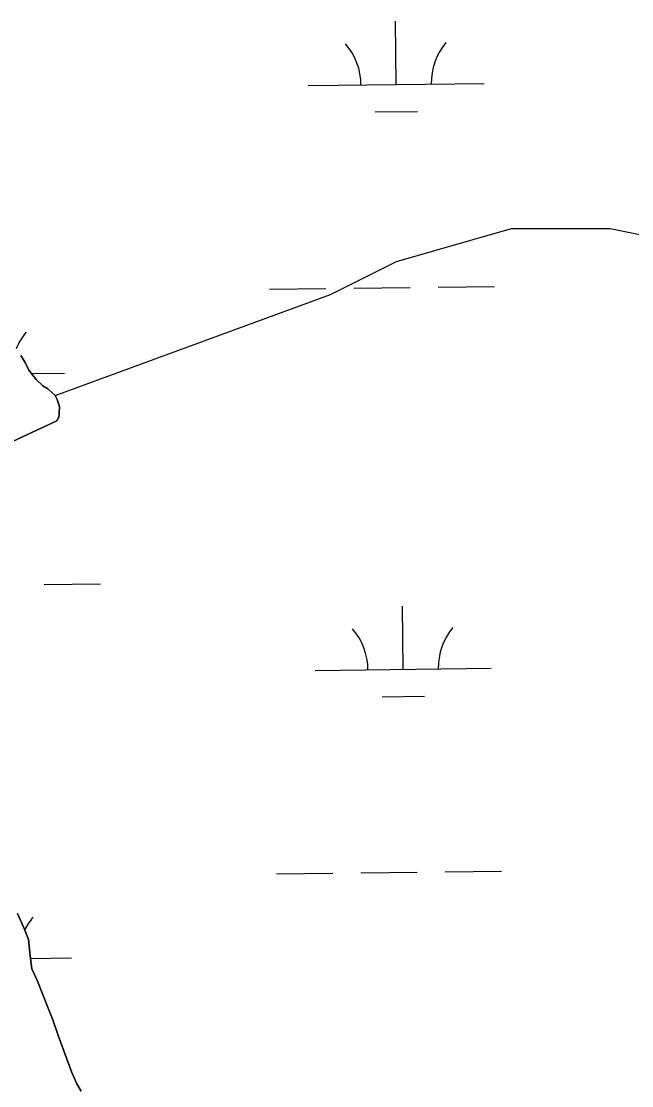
# Model space of a CAD drawing. Extents: x 3694830 to 3732949, y 415201 to 440970.
# Drawn here: x 3702503 to 3702850, y 433979 to 434584 of the extents above; entities that cross this region are included whole.
import ezdxf

# ---------------------------------------------------------------- set-up
doc = ezdxf.new("R2010")
doc.units = 0
doc.layers.add('V-TOPO-SHOR', color=7, linetype='Continuous')
doc.layers.add('V-WETL-SWMP', color=7, linetype='Continuous')

msp = doc.modelspace()

# ---------------------------------------------------------------- linework, layer by layer
at = {"layer": 'V-TOPO-SHOR'}
for points in [[(3702522.44, 434371.33), (3702679.03, 434428.82), (3702716.44, 434447.53), (3702781.91, 434466.23), (3702838.02, 434466.23), (3702884.78, 434456.88), (3702922.19, 434456.88), (3702950.25, 434447.53), (3702990.41, 434422.79)], [(3702481.39, 434337.31), (3702523.39, 434356.87), (3702524.62, 434358.9), (3702524.83, 434360.94), (3702525.06, 434365.01), (3702523.65, 434369.08), (3702522.44, 434371.33), (3702518.38, 434375.01), (3702515.54, 434376.85), (3702511.69, 434380.33), (3702507.64, 434385.64), (3702505.42, 434390.12), (3702503, 434394)], [(3702537.25, 433975.62), (3702534.82, 433979.7), (3702532, 433986.22), (3702528.98, 433994.38), (3702524.15, 434007.22), (3702521.14, 434016.19), (3702518.92, 434021.9), (3702512.48, 434038.21), (3702509.25, 434045.14), (3702508.27, 434052.47), (3702507.29, 434061.84), (3702504.87, 434068.16), (3702501.04, 434076.72)]]:
    msp.add_lwpolyline(points, dxfattribs=at)
at = {"layer": 'V-WETL-SWMP'}
for p, q in [((3702716.3, 434548.15), (3702715.87, 434584.15)), ((3702666.3, 434547.56), (3702766.29, 434548.75)), ((3702704.48, 434532.58), (3702728.48, 434532.87)), ((3702644.27, 434431.85), (3702676.27, 434432.23)), ((3702692.27, 434432.43), (3702724.27, 434432.81)), ((3702740.26, 434433), (3702772.26, 434433.38)), ((3702509.04, 434383.81), (3702527.77, 434384.03)), ((3702516.36, 434263.81), (3702548.36, 434264.2)), ((3702720.27, 434215.5), (3702719.84, 434251.5)), ((3702670.27, 434214.9), (3702770.26, 434216.1)), ((3702708.45, 434199.93), (3702732.45, 434200.21)), ((3702648.24, 434099.2), (3702680.24, 434099.58)), ((3702696.24, 434099.77), (3702728.23, 434100.16)), ((3702744.23, 434100.35), (3702776.23, 434100.73)), ((3702508.45, 434051.1), (3702531.74, 434051.38))]:
    msp.add_line(p, q, dxfattribs=at)
for points in [[(3702481.39, 434337.31), (3702523.39, 434356.87), (3702524.62, 434358.9), (3702524.83, 434360.94), (3702525.06, 434365.01), (3702523.65, 434369.08), (3702522.44, 434371.33), (3702518.38, 434375.01), (3702515.54, 434376.85), (3702511.69, 434380.33), (3702507.64, 434385.64), (3702505.42, 434390.12), (3702503, 434394)], [(3702503, 434394), (3702505.42, 434390.12), (3702507.64, 434385.64), (3702511.69, 434380.33), (3702515.54, 434376.85), (3702518.38, 434375.01), (3702522.44, 434371.33), (3702523.65, 434369.08), (3702525.06, 434365.01), (3702524.83, 434360.94), (3702524.62, 434358.9), (3702523.39, 434356.87), (3702481.39, 434337.31)], [(3702507.29, 434061.84), (3702504.87, 434068.16), (3702501.04, 434076.72)], [(3702501.04, 434076.72), (3702504.87, 434068.16), (3702507.29, 434061.84), (3702508.26, 434052.47), (3702509.25, 434045.14), (3702512.48, 434038.21), (3702518.92, 434021.9), (3702521.14, 434016.19), (3702524.15, 434007.22), (3702532, 433986.22), (3702534.82, 433979.7), (3702537.25, 433975.62)], [(3702537.25, 433975.62), (3702534.82, 433979.7), (3702532, 433986.22), (3702524.15, 434007.22), (3702521.14, 434016.19), (3702518.92, 434021.9), (3702512.48, 434038.21), (3702509.25, 434045.14), (3702508.26, 434052.47), (3702507.29, 434061.84)]]:
    msp.add_lwpolyline(points, dxfattribs=at)
for centre, start, end in [((3702661.05, 434547.97), 359.91153, 41.45519), ((3702771.53, 434549.29), 139.91153, 181.45518), ((3702533.01, 434384.57), 139.91153, 157.97253), ((3702665.02, 434215.32), 359.91153, 41.45519), ((3702775.5, 434216.63), 139.91153, 181.45518), ((3702536.97, 434051.92), 139.91153, 154.25579)]:
    msp.add_arc(centre, 35.25, start, end, dxfattribs=at)

doc.saveas('drawing.dxf')
